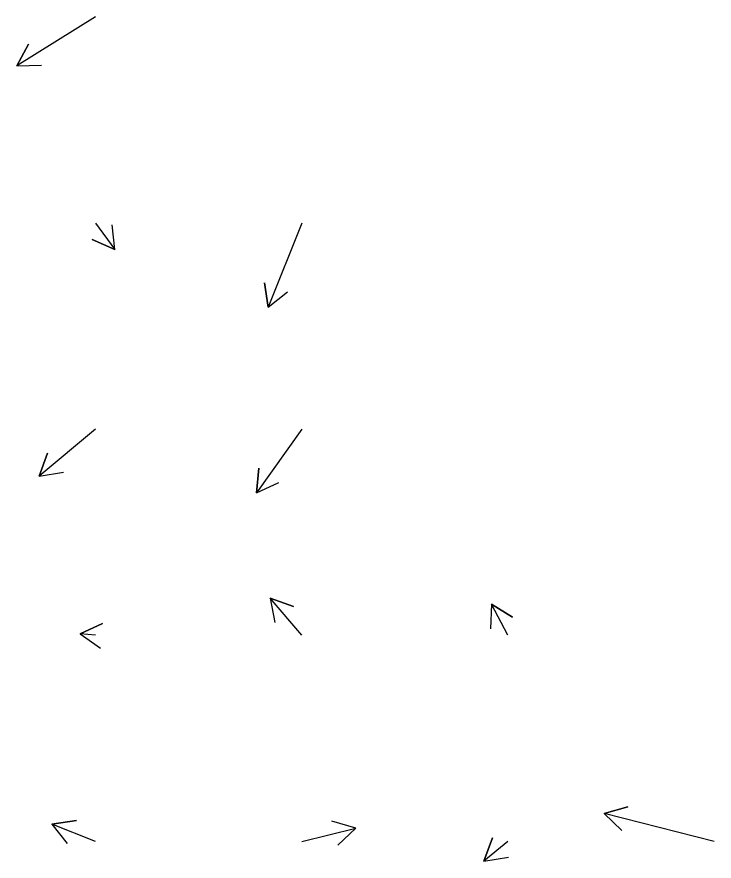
# Model space of a CAD drawing. Extents: x 954385 to 988206, y 1868364 to 1924553.
# Drawn here: x 956888.1 to 957057.1, y 1921414.2 to 1921618.9 of the extents above; entities that cross this region are included whole.
import ezdxf

# ---------------------------------------------------------------- set-up
doc = ezdxf.new("R2010")
doc.units = 0
doc.layers.add('26', color=7, linetype='Continuous')

msp = doc.modelspace()

# ---------------------------------------------------------------- linework, layer by layer
at = {"layer": '26'}
for points in [[(956907.13, 1921618.93), (956888.06, 1921607.02), (956890.87, 1921612.32), (956888.06, 1921607.02), (956894.05, 1921607.23)], [(956907.13, 1921568.93), (956911.81, 1921562.49), (956906.33, 1921564.93), (956911.81, 1921562.49), (956911.18, 1921568.46)], [(956957.13, 1921568.93), (956948.99, 1921548.48), (956948.13, 1921554.42), (956948.99, 1921548.48), (956953.7, 1921552.2)], [(956907.13, 1921518.93), (956893.45, 1921507.5), (956895.51, 1921513.14), (956893.45, 1921507.5), (956899.36, 1921508.53)], [(956957.13, 1921518.93), (956946.13, 1921503.51), (956946.71, 1921509.49), (956946.13, 1921503.51), (956951.59, 1921506)], [(956957.13, 1921468.93), (956949.51, 1921477.93), (956955.16, 1921475.9), (956949.51, 1921477.93), (956950.58, 1921472.03)], [(957007.13, 1921468.93), (957003.12, 1921476.47), (957008.21, 1921473.29), (957003.12, 1921476.47), (957002.91, 1921470.47)], [(956907.13, 1921468.93), (956903.39, 1921469.26), (956908.83, 1921471.79), (956903.39, 1921469.26), (956908.3, 1921465.81)], [(957057.13, 1921418.93), (957030.46, 1921425.73), (957036.24, 1921427.35), (957030.46, 1921425.73), (957034.75, 1921421.54)], [(956907.13, 1921418.93), (956896.55, 1921423.14), (956902.49, 1921424.01), (956896.55, 1921423.14), (956900.27, 1921418.43)], [(956957.13, 1921418.93), (956970.21, 1921422.15), (956965.88, 1921418), (956970.21, 1921422.15), (956964.45, 1921423.82)], [(957007.13, 1921418.93), (957001.31, 1921414.15), (957003.42, 1921419.77), (957001.31, 1921414.15), (957007.23, 1921415.13)]]:
    msp.add_lwpolyline(points, dxfattribs=at)

doc.saveas('drawing.dxf')
